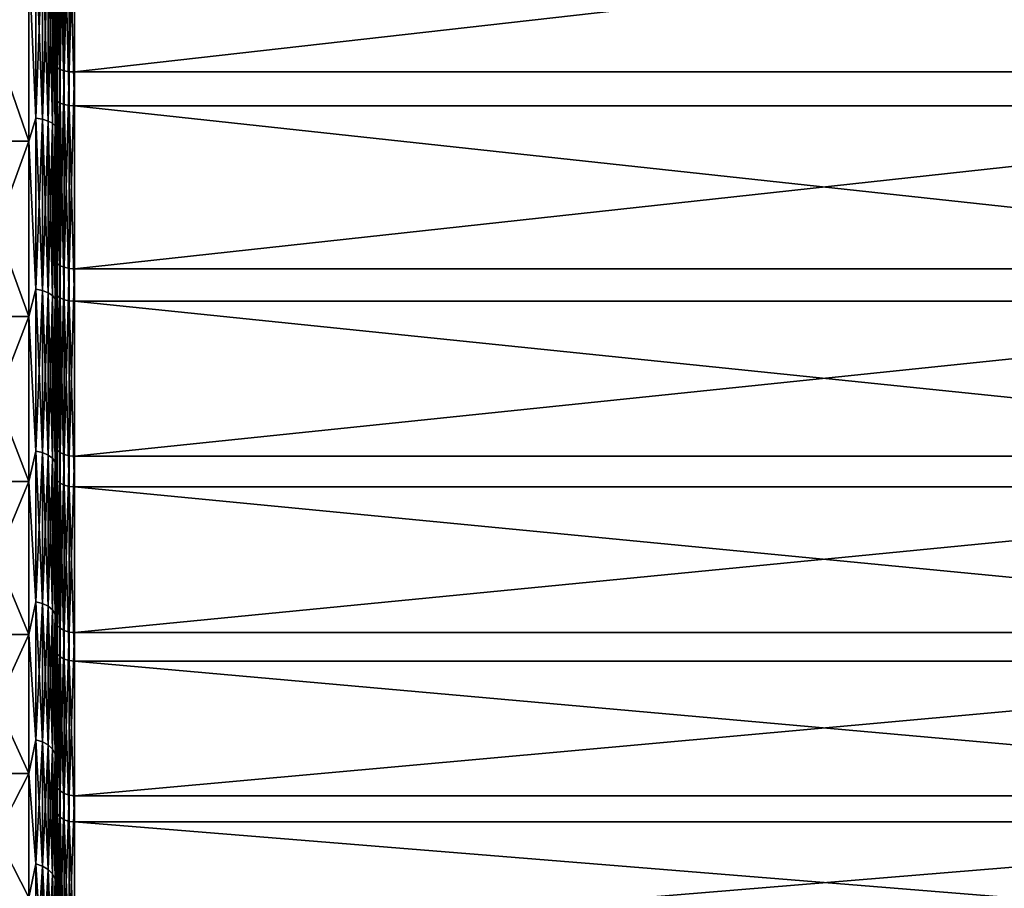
# Model space of a CAD drawing. Header units: metres. Extents: x -150 to 310, y -128 to 84.
# Tile 272 of 465: x 128 to 139, y -17 to -7. Entities that reach past the tile are written whole.
import ezdxf

# ---------------------------------------------------------------- set-up
doc = ezdxf.new("R2010")
doc.units = ezdxf.units.M
doc.layers.add('solid_26009703_SW0001_01', color=7, linetype='CONTINUOUS')

msp = doc.modelspace()

# ---------------------------------------------------------------- linework, layer by layer
at = {"layer": 'solid_26009703_SW0001_01'}
for points in [[(128.5, 6.808691, -21.535395), (128.5, -6.807541, -21.535759), (128.5, -8.970024, -20.727938)], [(128.5, 0, -21), (128.5, 6.808691, -21.535395), (128.5, -8.970024, -20.727938)], [(128.5, -2.200532, -20.884037), (128.5, 0, -21), (128.5, -8.970024, -20.727938)], [(128.5, 0, 21), (128.5, -8.482928, 20.932512), (128.5, -6.320311, 21.683674)], [(128.5, -2.200536, 20.884037), (128.5, -8.482928, 20.932512), (128.5, 0, 21)], [(128.5, -4.361036, -20.542023), (128.5, -2.200532, -20.884037), (128.5, -8.970024, -20.727938)], [(128.5, -2.200536, 20.884037), (128.5, -4.361043, 20.542021), (128.5, -8.482928, 20.932512)], [(128.5, -4.361036, -20.542023), (128.5, -8.970024, -20.727938), (128.5, -11.032384, -19.708172)], [(128.5, -6.488087, -19.972139), (128.5, -4.361036, -20.542023), (128.5, -11.032384, -19.708172)], [(128.5, -4.361043, 20.542021), (128.5, -6.488093, 19.972137), (128.5, -8.482928, 20.932512)], [(128.504959, -7.593969, 21.507626), (128.504959, -5.366802, 22.168531), (128.5, -6.320311, 21.683674)], [(128.516876, -5.380834, 22.22649), (128.504959, -5.366802, 22.168531), (128.504959, -7.593969, 21.507626)], [(128.516876, -5.380834, 22.22649), (128.504959, -7.593969, 21.507626), (128.516876, -7.613824, 21.563858)], [(128.516876, -5.380834, 22.22649), (128.516876, -7.613824, 21.563858), (128.546204, -5.393385, 22.278339)], [(128.516876, -7.613824, 21.563858), (128.546204, -7.631585, 21.614161), (128.546204, -5.393385, 22.278339)], [(128.546204, -5.393385, 22.278339), (128.546204, -7.631585, 21.614161), (128.59021, -5.403281, 22.319212)], [(128.546204, -7.631585, 21.614161), (128.59021, -7.645586, 21.653814), (128.59021, -5.403281, 22.319212)], [(128.59021, -5.403281, 22.319212), (128.59021, -7.645586, 21.653814), (128.644836, -5.409602, 22.345324)], [(128.59021, -7.645586, 21.653814), (128.644836, -7.654531, 21.679148), (128.644836, -5.409602, 22.345324)], [(128.644836, -5.409602, 22.345324), (128.644836, -7.654531, 21.679148), (128.704758, -5.411765, 22.354258)], [(128.644836, -7.654531, 21.679148), (128.704758, -7.657591, 21.687815), (128.704758, -5.411765, 22.354258)], [(128.704758, -7.657591, 21.687815), (148.557724, -5.411765, 22.354258), (128.704758, -5.411765, 22.354258)], [(128.704758, -7.657591, 21.687815), (148.557724, -7.657591, 21.687815), (148.557724, -5.411765, 22.354258)], [(128.504959, -5.747773, -22.072821), (128.504959, -7.963228, -21.373659), (128.5, -6.807541, -21.535759)], [(128.516876, -7.984048, -21.429541), (128.504959, -7.963228, -21.373659), (128.504959, -5.747773, -22.072821)], [(128.516876, -7.984048, -21.429541), (128.504959, -5.747773, -22.072821), (128.516876, -5.7628, -22.130531)], [(128.516876, -5.7628, -22.130531), (128.546204, -5.776243, -22.182156), (128.546204, -8.002672, -21.47953)], [(128.516876, -7.984048, -21.429541), (128.516876, -5.7628, -22.130531), (128.546204, -8.002672, -21.47953)], [(128.546204, -5.776243, -22.182156), (128.59021, -5.78684, -22.222853), (128.59021, -8.017355, -21.518938)], [(128.546204, -8.002672, -21.47953), (128.546204, -5.776243, -22.182156), (128.59021, -8.017355, -21.518938)], [(128.59021, -5.78684, -22.222853), (128.644836, -5.793611, -22.248852), (128.644836, -8.026734, -21.544113)], [(128.59021, -8.017355, -21.518938), (128.59021, -5.78684, -22.222853), (128.644836, -8.026734, -21.544113)], [(128.644836, -5.793611, -22.248852), (128.704758, -5.795927, -22.257746), (128.704758, -8.029943, -21.552727)], [(128.644836, -8.026734, -21.544113), (128.644836, -5.793611, -22.248852), (128.704758, -8.029943, -21.552727)], [(128.704758, -5.795927, -22.257746), (148.557724, -5.795927, -22.257746), (148.557724, -8.029943, -21.552727)], [(128.704758, -8.029943, -21.552727), (128.704758, -5.795927, -22.257746), (148.557724, -8.029943, -21.552727)], [(128.199997, -6.396635, 19.686876), (128.277344, -8.167166, 19.031746), (128.277344, -6.199852, 19.760359)], [(128.199997, -6.396635, -19.686876), (128.277344, -6.199852, -19.760359), (128.277344, -8.167166, -19.031746)], [(128.349792, -6.208814, 19.788919), (128.277344, -6.199852, 19.760359), (128.277344, -8.167166, 19.031746)], [(128.349792, -8.17897, -19.059254), (128.277344, -8.167166, -19.031746), (128.277344, -6.199852, -19.760359)], [(128.349792, -6.208814, -19.788919), (128.349792, -8.17897, -19.059254), (128.277344, -6.199852, -19.760359)], [(128.349792, -8.17897, 19.059254), (128.349792, -6.208814, 19.788919), (128.277344, -8.167166, 19.031746)], [(128.412018, -6.223088, 19.834415), (128.349792, -6.208814, 19.788919), (128.349792, -8.17897, 19.059254)], [(128.412018, -8.197774, -19.103071), (128.349792, -8.17897, -19.059254), (128.349792, -6.208814, -19.788919)], [(128.412018, -6.223088, -19.834415), (128.412018, -8.197774, -19.103071), (128.349792, -6.208814, -19.788919)], [(128.412018, -8.197774, 19.103071), (128.412018, -6.223088, 19.834415), (128.349792, -8.17897, 19.059254)], [(128.459763, -6.241701, 19.893738), (128.412018, -6.223088, 19.834415), (128.412018, -8.197774, 19.103071)], [(128.459763, -8.222293, -19.160208), (128.412018, -8.197774, -19.103071), (128.412018, -6.223088, -19.834415)], [(128.459763, -6.241701, -19.893738), (128.459763, -8.222293, -19.160208), (128.412018, -6.223088, -19.834415)], [(128.459763, -8.222293, 19.160208), (128.459763, -6.241701, 19.893738), (128.412018, -8.197774, 19.103071)], [(128.489777, -6.263381, 19.962839), (128.459763, -6.241701, 19.893738), (128.459763, -8.222293, 19.160208)], [(128.489777, -8.250853, -19.226761), (128.459763, -8.222293, -19.160208), (128.459763, -6.241701, -19.893738)], [(128.489777, -6.263381, -19.962839), (128.489777, -8.250853, -19.226761), (128.459763, -6.241701, -19.893738)], [(128.489777, -8.250853, 19.226761), (128.489777, -6.263381, 19.962839), (128.459763, -8.222293, 19.160208)], [(128.489777, -6.263381, -19.962839), (128.5, -6.488087, -19.972139), (128.489777, -8.250853, -19.226761)], [(128.489777, -8.250853, 19.226761), (128.5, -6.488093, 19.972137), (128.489777, -6.263381, 19.962839)], [(128.504959, -7.593969, 21.507626), (128.5, -6.320311, 21.683674), (128.5, -8.482928, 20.932512)], [(128.199997, -6.396635, 19.686876), (127.5, -6.396635, 19.686876), (127.5, -8.419433, 18.910398)], [(128.199997, -6.396635, 19.686876), (127.5, -8.419433, 18.910398), (128.199997, -8.419433, 18.910398)], [(128.199997, -8.419433, -18.910398), (127.5, -8.419433, -18.910398), (127.5, -6.396635, -19.686876)], [(128.199997, -8.419433, -18.910398), (127.5, -6.396635, -19.686876), (128.199997, -6.396635, -19.686876)], [(128.199997, -6.396635, 19.686876), (128.199997, -8.419433, 18.910398), (128.277344, -8.167166, 19.031746)], [(128.199997, -8.419433, -18.910398), (128.199997, -6.396635, -19.686876), (128.277344, -8.167166, -19.031746)], [(128.489777, -8.250853, -19.226761), (128.5, -6.488087, -19.972139), (128.5, -8.536983, -19.186068)], [(128.489777, -8.250853, 19.226761), (128.5, -8.53699, 19.186064), (128.5, -6.488093, 19.972137)], [(128.5, -8.536983, -19.186068), (128.5, -6.488087, -19.972139), (128.5, -11.032384, -19.708172)], [(128.5, -6.488093, 19.972137), (128.5, -10.574349, 19.956972), (128.5, -8.482928, 20.932512)], [(128.5, -6.488093, 19.972137), (128.5, -8.53699, 19.186064), (128.5, -10.574349, 19.956972)], [(128.504959, -7.963228, -21.373659), (128.5, -8.970024, -20.727938), (128.5, -6.807541, -21.535759)], [(128.504959, -9.742356, 20.623598), (128.504959, -7.593969, 21.507626), (128.5, -8.482928, 20.932512)], [(128.516876, -7.613824, 21.563858), (128.504959, -7.593969, 21.507626), (128.504959, -9.742356, 20.623598)], [(128.516876, -7.613824, 21.563858), (128.504959, -9.742356, 20.623598), (128.516876, -9.767828, 20.677519)], [(128.516876, -7.613824, 21.563858), (128.516876, -9.767828, 20.677519), (128.546204, -7.631585, 21.614161)], [(128.516876, -9.767828, 20.677519), (128.546204, -9.790613, 20.725754), (128.546204, -7.631585, 21.614161)], [(128.546204, -7.631585, 21.614161), (128.546204, -9.790613, 20.725754), (128.59021, -7.645586, 21.653814)], [(128.546204, -9.790613, 20.725754), (128.59021, -9.808576, 20.763779), (128.59021, -7.645586, 21.653814)], [(128.59021, -7.645586, 21.653814), (128.59021, -9.808576, 20.763779), (128.644836, -7.654531, 21.679148)], [(128.59021, -9.808576, 20.763779), (128.644836, -9.820051, 20.788071), (128.644836, -7.654531, 21.679148)], [(128.644836, -7.654531, 21.679148), (128.644836, -9.820051, 20.788071), (128.704758, -7.657591, 21.687815)], [(128.644836, -9.820051, 20.788071), (128.704758, -9.823977, 20.796381), (128.704758, -7.657591, 21.687815)], [(128.704758, -9.823977, 20.796381), (148.557724, -9.823977, 20.796381), (148.557724, -7.657591, 21.687815)], [(128.704758, -7.657591, 21.687815), (128.704758, -9.823977, 20.796381), (148.557724, -7.657591, 21.687815)], [(128.504959, -7.963228, -21.373659), (128.504959, -10.096072, -20.452766), (128.5, -8.970024, -20.727938)], [(128.516876, -10.122469, -20.506241), (128.504959, -10.096072, -20.452766), (128.504959, -7.963228, -21.373659)], [(128.516876, -10.122469, -20.506241), (128.504959, -7.963228, -21.373659), (128.516876, -7.984048, -21.429541)], [(128.516876, -7.984048, -21.429541), (128.546204, -8.002672, -21.47953), (128.546204, -10.146082, -20.554075)], [(128.516876, -10.122469, -20.506241), (128.516876, -7.984048, -21.429541), (128.546204, -10.146082, -20.554075)], [(128.546204, -8.002672, -21.47953), (128.59021, -8.017355, -21.518938), (128.59021, -10.164697, -20.591785)], [(128.546204, -10.146082, -20.554075), (128.546204, -8.002672, -21.47953), (128.59021, -10.164697, -20.591785)], [(128.59021, -8.017355, -21.518938), (128.644836, -8.026734, -21.544113), (128.644836, -10.176589, -20.615877)], [(128.59021, -10.164697, -20.591785), (128.59021, -8.017355, -21.518938), (128.644836, -10.176589, -20.615877)], [(128.644836, -8.026734, -21.544113), (128.704758, -8.029943, -21.552727), (128.704758, -10.180656, -20.624117)], [(128.644836, -10.176589, -20.615877), (128.644836, -8.026734, -21.544113), (128.704758, -10.180656, -20.624117)], [(128.704758, -8.029943, -21.552727), (148.557724, -8.029943, -21.552727), (148.557724, -10.180656, -20.624117)], [(128.704758, -10.180656, -20.624117), (128.704758, -8.029943, -21.552727), (148.557724, -10.180656, -20.624117)], [(128.199997, -8.419433, 18.910398), (128.277344, -10.050673, 18.107841), (128.277344, -8.167166, 19.031746)], [(128.199997, -8.419433, -18.910398), (128.277344, -8.167166, -19.031746), (128.277344, -10.050673, -18.107841)], [(128.349792, -8.17897, 19.059254), (128.277344, -8.167166, 19.031746), (128.277344, -10.050673, 18.107841)], [(128.349792, -10.065199, -18.134014), (128.277344, -10.050673, -18.107841), (128.277344, -8.167166, -19.031746)], [(128.349792, -8.17897, -19.059254), (128.349792, -10.065199, -18.134014), (128.277344, -8.167166, -19.031746)], [(128.349792, -10.065199, 18.134014), (128.349792, -8.17897, 19.059254), (128.277344, -10.050673, 18.107841)], [(128.412018, -8.197774, 19.103071), (128.349792, -8.17897, 19.059254), (128.349792, -10.065199, 18.134014)], [(128.412018, -10.088339, -18.175705), (128.349792, -10.065199, -18.134014), (128.349792, -8.17897, -19.059254)], [(128.412018, -8.197774, -19.103071), (128.412018, -10.088339, -18.175705), (128.349792, -8.17897, -19.059254)], [(128.412018, -10.088339, 18.175705), (128.412018, -8.197774, 19.103071), (128.349792, -10.065199, 18.134014)], [(128.459763, -8.222293, 19.160208), (128.412018, -8.197774, 19.103071), (128.412018, -10.088339, 18.175705)], [(128.459763, -10.118513, -18.230068), (128.412018, -10.088339, -18.175705), (128.412018, -8.197774, -19.103071)], [(128.459763, -8.222293, -19.160208), (128.459763, -10.118513, -18.230068), (128.412018, -8.197774, -19.103071)], [(128.459763, -10.118513, 18.230068), (128.459763, -8.222293, 19.160208), (128.412018, -10.088339, 18.175705)], [(128.489777, -8.250853, 19.226761), (128.459763, -8.222293, 19.160208), (128.459763, -10.118513, 18.230068)], [(128.489777, -10.15366, -18.29339), (128.459763, -10.118513, -18.230068), (128.459763, -8.222293, -19.160208)], [(128.489777, -8.250853, -19.226761), (128.489777, -10.15366, -18.29339), (128.459763, -8.222293, -19.160208)], [(128.489777, -10.15366, 18.29339), (128.489777, -8.250853, 19.226761), (128.459763, -10.118513, 18.230068)], [(128.489777, -8.250853, -19.226761), (128.5, -8.536983, -19.186068), (128.489777, -10.15366, -18.29339)], [(128.489777, -10.15366, 18.29339), (128.5, -8.53699, 19.186064), (128.489777, -8.250853, 19.226761)], [(128.199997, -8.419433, 18.910398), (127.5, -8.419433, 18.910398), (127.5, -10.349986, 17.926733)], [(128.199997, -8.419433, 18.910398), (127.5, -10.349986, 17.926733), (128.199997, -10.349986, 17.926733)], [(128.199997, -10.349986, -17.926733), (127.5, -10.349986, -17.926733), (127.5, -8.419433, -18.910398)], [(128.199997, -10.349986, -17.926733), (127.5, -8.419433, -18.910398), (128.199997, -8.419433, -18.910398)], [(128.199997, -8.419433, 18.910398), (128.199997, -10.349986, 17.926733), (128.277344, -10.050673, 18.107841)], [(128.199997, -10.349986, -17.926733), (128.199997, -8.419433, -18.910398), (128.277344, -10.050673, -18.107841)], [(128.489777, -10.15366, -18.29339), (128.5, -8.536983, -19.186068), (128.5, -10.499525, -18.186604)], [(128.489777, -10.15366, 18.29339), (128.5, -10.499531, 18.1866), (128.5, -8.53699, 19.186064)], [(128.504959, -9.742356, 20.623598), (128.5, -8.482928, 20.932512), (128.5, -10.574349, 19.956972)], [(128.5, -8.536983, -19.186068), (128.5, -11.032384, -19.708172), (128.5, -12.987208, -18.47827)], [(128.5, -10.499525, -18.186604), (128.5, -8.536983, -19.186068), (128.5, -12.987208, -18.47827)], [(128.5, -8.53699, 19.186064), (128.5, -12.551314, 18.777475), (128.5, -10.574349, 19.956972)], [(128.5, -8.53699, 19.186064), (128.5, -10.499531, 18.1866), (128.5, -12.551314, 18.777475)], [(128.504959, -10.096072, -20.452766), (128.5, -11.032384, -19.708172), (128.5, -8.970024, -20.727938)], [(128.504959, -11.789676, 19.525621), (128.504959, -9.742356, 20.623598), (128.5, -10.574349, 19.956972)], [(128.516876, -9.767828, 20.677519), (128.504959, -9.742356, 20.623598), (128.504959, -11.789676, 19.525621)], [(128.516876, -9.767828, 20.677519), (128.504959, -11.789676, 19.525621), (128.516876, -11.8205, 19.576672)], [(128.516876, -9.767828, 20.677519), (128.516876, -11.8205, 19.576672), (128.546204, -9.790613, 20.725754)], [(128.516876, -11.8205, 19.576672), (128.546204, -11.848074, 19.622337), (128.546204, -9.790613, 20.725754)], [(128.546204, -9.790613, 20.725754), (128.546204, -11.848074, 19.622337), (128.59021, -9.808576, 20.763779)], [(128.546204, -11.848074, 19.622337), (128.59021, -11.869811, 19.658339), (128.59021, -9.808576, 20.763779)], [(128.59021, -9.808576, 20.763779), (128.59021, -11.869811, 19.658339), (128.644836, -9.820051, 20.788071)], [(128.59021, -11.869811, 19.658339), (128.644836, -11.883698, 19.681337), (128.644836, -9.820051, 20.788071)], [(128.644836, -9.820051, 20.788071), (128.644836, -11.883698, 19.681337), (128.704758, -9.823977, 20.796381)], [(128.644836, -11.883698, 19.681337), (128.704758, -11.888449, 19.689205), (128.704758, -9.823977, 20.796381)], [(128.704758, -11.888449, 19.689205), (148.557724, -11.888449, 19.689205), (148.557724, -9.823977, 20.796381)], [(128.704758, -9.823977, 20.796381), (128.704758, -11.888449, 19.689205), (148.557724, -9.823977, 20.796381)], [(128.199997, -10.349986, 17.926733), (128.277344, -11.831045, 16.998127), (128.277344, -10.050673, 18.107841)], [(128.199997, -10.349986, -17.926733), (128.277344, -10.050673, -18.107841), (128.277344, -11.831045, -16.998127)], [(128.349792, -10.065199, 18.134014), (128.277344, -10.050673, 18.107841), (128.277344, -11.831045, 16.998127)], [(128.349792, -11.848145, -17.022696), (128.277344, -11.831045, -16.998127), (128.277344, -10.050673, -18.107841)], [(128.349792, -10.065199, -18.134014), (128.349792, -11.848145, -17.022696), (128.277344, -10.050673, -18.107841)], [(128.349792, -11.848145, 17.022696), (128.349792, -10.065199, 18.134014), (128.277344, -11.831045, 16.998127)], [(128.412018, -10.088339, 18.175705), (128.349792, -10.065199, 18.134014), (128.349792, -11.848145, 17.022696)], [(128.412018, -11.875384, -17.061831), (128.349792, -11.848145, -17.022696), (128.349792, -10.065199, -18.134014)], [(128.412018, -10.088339, -18.175705), (128.412018, -11.875384, -17.061831), (128.349792, -10.065199, -18.134014)], [(128.412018, -11.875384, 17.061831), (128.412018, -10.088339, 18.175705), (128.349792, -11.848145, 17.022696)], [(128.459763, -10.118513, 18.230068), (128.412018, -10.088339, 18.175705), (128.412018, -11.875384, 17.061831)], [(128.459763, -11.910903, -17.112862), (128.412018, -11.875384, -17.061831), (128.412018, -10.088339, -18.175705)], [(128.459763, -10.118513, -18.230068), (128.459763, -11.910903, -17.112862), (128.412018, -10.088339, -18.175705)], [(128.459763, -11.910903, 17.112862), (128.459763, -10.118513, 18.230068), (128.412018, -11.875384, 17.061831)], [(128.489777, -10.15366, 18.29339), (128.459763, -10.118513, 18.230068), (128.459763, -11.910903, 17.112862)], [(128.489777, -11.952276, -17.172304), (128.459763, -11.910903, -17.112862), (128.459763, -10.118513, -18.230068)], [(128.489777, -10.15366, -18.29339), (128.489777, -11.952276, -17.172304), (128.459763, -10.118513, -18.230068)], [(128.489777, -11.952276, 17.172304), (128.489777, -10.15366, 18.29339), (128.459763, -11.910903, 17.112862)], [(128.489777, -10.15366, -18.29339), (128.5, -10.499525, -18.186604), (128.489777, -11.952276, -17.172304)], [(128.489777, -11.952276, 17.172304), (128.5, -10.499531, 18.1866), (128.489777, -10.15366, 18.29339)], [(128.504959, -10.096072, -20.452766), (128.504959, -12.12418, -19.319695), (128.5, -11.032384, -19.708172)], [(128.516876, -12.155879, -19.370207), (128.504959, -12.12418, -19.319695), (128.504959, -10.096072, -20.452766)], [(128.516876, -12.155879, -19.370207), (128.504959, -10.096072, -20.452766), (128.516876, -10.122469, -20.506241)], [(128.516876, -10.122469, -20.506241), (128.546204, -10.146082, -20.554075), (128.546204, -12.184235, -19.415392)], [(128.516876, -12.155879, -19.370207), (128.516876, -10.122469, -20.506241), (128.546204, -12.184235, -19.415392)], [(128.546204, -10.146082, -20.554075), (128.59021, -10.164697, -20.591785), (128.59021, -12.206589, -19.451012)], [(128.546204, -12.184235, -19.415392), (128.546204, -10.146082, -20.554075), (128.59021, -12.206589, -19.451012)], [(128.59021, -10.164697, -20.591785), (128.644836, -10.176589, -20.615877), (128.644836, -12.22087, -19.473768)], [(128.59021, -12.206589, -19.451012), (128.59021, -10.164697, -20.591785), (128.644836, -12.22087, -19.473768)], [(128.644836, -10.176589, -20.615877), (128.704758, -10.180656, -20.624117), (128.704758, -12.225755, -19.481552)], [(128.644836, -12.22087, -19.473768), (128.644836, -10.176589, -20.615877), (128.704758, -12.225755, -19.481552)], [(128.704758, -10.180656, -20.624117), (148.557724, -10.180656, -20.624117), (148.557724, -12.225755, -19.481552)], [(128.704758, -12.225755, -19.481552), (128.704758, -10.180656, -20.624117), (148.557724, -12.225755, -19.481552)], [(128.199997, -10.349986, 17.926733), (127.5, -10.349986, 17.926733), (127.5, -12.167143, 16.74666)], [(128.199997, -10.349986, 17.926733), (127.5, -12.167143, 16.74666), (128.199997, -12.167143, 16.74666)], [(128.199997, -12.167143, -16.74666), (127.5, -12.167143, -16.74666), (127.5, -10.349986, -17.926733)], [(128.199997, -12.167143, -16.74666), (127.5, -10.349986, -17.926733), (128.199997, -10.349986, -17.926733)], [(128.199997, -10.349986, 17.926733), (128.199997, -12.167143, 16.74666), (128.277344, -11.831045, 16.998127)], [(128.199997, -12.167143, -16.74666), (128.199997, -10.349986, -17.926733), (128.277344, -11.831045, -16.998127)], [(128.489777, -11.952276, -17.172304), (128.5, -10.499525, -18.186604), (128.5, -12.340499, -16.990877)], [(128.489777, -11.952276, 17.172304), (128.5, -12.340505, 16.990873), (128.5, -10.499531, 18.1866)], [(128.5, -10.499525, -18.186604), (128.5, -12.987208, -18.47827), (128.5, -14.799285, -17.061653)], [(128.5, -12.340499, -16.990877), (128.5, -10.499525, -18.186604), (128.5, -14.799285, -17.061653)], [(128.5, -10.499531, 18.1866), (128.5, -14.402655, 17.397562), (128.5, -12.551314, 18.777475)], [(128.5, -10.499531, 18.1866), (128.5, -12.340505, 16.990873), (128.5, -14.402655, 17.397562)], [(128.504959, -11.789676, 19.525621), (128.5, -10.574349, 19.956972), (128.5, -12.551314, 18.777475)], [(128.504959, -12.12418, -19.319695), (128.5, -12.987208, -18.47827), (128.5, -11.032384, -19.708172)], [(128.504959, -13.714688, 18.225082), (128.504959, -11.789676, 19.525621), (128.5, -12.551314, 18.777475)], [(128.516876, -11.8205, 19.576672), (128.504959, -11.789676, 19.525621), (128.504959, -13.714688, 18.225082)], [(128.199997, -12.167143, 16.74666), (128.277344, -13.490016, 15.713987), (128.277344, -11.831045, 16.998127)], [(128.199997, -12.167143, -16.74666), (128.277344, -11.831045, -16.998127), (128.277344, -13.490016, -15.713987)], [(128.349792, -11.848145, 17.022696), (128.277344, -11.831045, 16.998127), (128.277344, -13.490016, 15.713987)], [(128.349792, -13.509514, -15.7367), (128.277344, -13.490016, -15.713987), (128.277344, -11.831045, -16.998127)], [(128.349792, -11.848145, -17.022696), (128.349792, -13.509514, -15.7367), (128.277344, -11.831045, -16.998127)], [(128.349792, -13.509514, 15.7367), (128.349792, -11.848145, 17.022696), (128.277344, -13.490016, 15.713987)], [(128.412018, -11.875384, 17.061831), (128.349792, -11.848145, 17.022696), (128.349792, -13.509514, 15.7367)], [(128.412018, -13.540573, -15.77288), (128.349792, -13.509514, -15.7367), (128.349792, -11.848145, -17.022696)], [(128.412018, -11.875384, -17.061831), (128.412018, -13.540573, -15.77288), (128.349792, -11.848145, -17.022696)], [(128.412018, -13.540573, 15.77288), (128.412018, -11.875384, 17.061831), (128.349792, -13.509514, 15.7367)], [(128.459763, -11.910903, 17.112862), (128.412018, -11.875384, 17.061831), (128.412018, -13.540573, 15.77288)], [(128.459763, -13.581072, -15.820055), (128.412018, -13.540573, -15.77288), (128.412018, -11.875384, -17.061831)], [(128.459763, -11.910903, -17.112862), (128.459763, -13.581072, -15.820055), (128.412018, -11.875384, -17.061831)], [(128.459763, -13.581072, 15.820055), (128.459763, -11.910903, 17.112862), (128.412018, -13.540573, 15.77288)], [(128.489777, -11.952276, 17.172304), (128.459763, -11.910903, 17.112862), (128.459763, -13.581072, 15.820055)], [(128.489777, -13.628246, -15.875007), (128.459763, -13.581072, -15.820055), (128.459763, -11.910903, -17.112862)], [(128.489777, -11.952276, -17.172304), (128.489777, -13.628246, -15.875007), (128.459763, -11.910903, -17.112862)], [(128.516876, -11.8205, 19.576672), (128.504959, -13.714688, 18.225082), (128.516876, -13.750546, 18.272734)], [(128.516876, -11.8205, 19.576672), (128.516876, -13.750546, 18.272734), (128.546204, -11.848074, 19.622337)], [(128.516876, -13.750546, 18.272734), (128.546204, -13.782621, 18.315357), (128.546204, -11.848074, 19.622337)], [(128.546204, -11.848074, 19.622337), (128.546204, -13.782621, 18.315357), (128.59021, -11.869811, 19.658339)], [(128.546204, -13.782621, 18.315357), (128.59021, -13.807908, 18.348961), (128.59021, -11.869811, 19.658339)], [(128.59021, -11.869811, 19.658339), (128.59021, -13.807908, 18.348961), (128.644836, -11.883698, 19.681337)], [(128.59021, -13.807908, 18.348961), (128.644836, -13.824062, 18.370428), (128.644836, -11.883698, 19.681337)], [(128.644836, -11.883698, 19.681337), (128.644836, -13.824062, 18.370428), (128.704758, -11.888449, 19.689205)], [(128.644836, -13.824062, 18.370428), (128.704758, -13.829589, 18.377771), (128.704758, -11.888449, 19.689205)], [(128.704758, -13.829589, 18.377771), (148.557724, -13.829589, 18.377771), (148.557724, -11.888449, 19.689205)], [(128.704758, -11.888449, 19.689205), (128.704758, -13.829589, 18.377771), (148.557724, -11.888449, 19.689205)], [(128.489777, -13.628246, 15.875007), (128.489777, -11.952276, 17.172304), (128.459763, -13.581072, 15.820055)], [(128.489777, -11.952276, -17.172304), (128.5, -12.340499, -16.990877), (128.489777, -13.628246, -15.875007)], [(128.489777, -13.628246, 15.875007), (128.5, -12.340505, 16.990873), (128.489777, -11.952276, 17.172304)], [(128.504959, -12.12418, -19.319695), (128.504959, -14.02651, -17.986198), (128.5, -12.987208, -18.47827)], [(128.516876, -14.063183, -18.033224), (128.504959, -14.02651, -17.986198), (128.504959, -12.12418, -19.319695)], [(128.516876, -14.063183, -18.033224), (128.504959, -12.12418, -19.319695), (128.516876, -12.155879, -19.370207)], [(128.199997, -12.167143, 16.74666), (127.5, -12.167143, 16.74666), (127.5, -13.850994, 15.383106)], [(128.199997, -12.167143, 16.74666), (127.5, -13.850994, 15.383106), (128.199997, -13.850994, 15.383106)], [(128.199997, -13.850994, -15.383106), (127.5, -13.850994, -15.383106), (127.5, -12.167143, -16.74666)], [(128.199997, -13.850994, -15.383106), (127.5, -12.167143, -16.74666), (128.199997, -12.167143, -16.74666)], [(128.199997, -12.167143, 16.74666), (128.199997, -13.850994, 15.383106), (128.277344, -13.490016, 15.713987)], [(128.199997, -13.850994, -15.383106), (128.199997, -12.167143, -16.74666), (128.277344, -13.490016, -15.713987)], [(128.516876, -12.155879, -19.370207), (128.546204, -12.184235, -19.415392), (128.546204, -14.095988, -18.075291)], [(128.516876, -14.063183, -18.033224), (128.516876, -12.155879, -19.370207), (128.546204, -14.095988, -18.075291)], [(128.546204, -12.184235, -19.415392), (128.59021, -12.206589, -19.451012), (128.59021, -14.121849, -18.108452)], [(128.546204, -14.095988, -18.075291), (128.546204, -12.184235, -19.415392), (128.59021, -14.121849, -18.108452)], [(128.59021, -12.206589, -19.451012), (128.644836, -12.22087, -19.473768), (128.644836, -14.138371, -18.129639)], [(128.59021, -14.121849, -18.108452), (128.59021, -12.206589, -19.451012), (128.644836, -14.138371, -18.129639)], [(128.644836, -12.22087, -19.473768), (128.704758, -12.225755, -19.481552), (128.704758, -14.144023, -18.136885)], [(128.644836, -14.138371, -18.129639), (128.644836, -12.22087, -19.473768), (128.704758, -14.144023, -18.136885)], [(128.704758, -12.225755, -19.481552), (148.557724, -12.225755, -19.481552), (148.557724, -14.144023, -18.136885)], [(128.704758, -14.144023, -18.136885), (128.704758, -12.225755, -19.481552), (148.557724, -14.144023, -18.136885)], [(128.489777, -13.628246, -15.875007), (128.5, -12.340499, -16.990877), (128.5, -14.050744, -15.606928)], [(128.489777, -13.628246, 15.875007), (128.5, -14.050749, 15.606923), (128.5, -12.340505, 16.990873)], [(128.5, -12.340499, -16.990877), (128.5, -14.799285, -17.061653), (128.5, -16.464525, -15.460917)], [(128.5, -14.050744, -15.606928), (128.5, -12.340499, -16.990877), (128.5, -16.464525, -15.460917)], [(128.5, -12.340505, 16.990873), (128.5, -16.097675, 15.842571), (128.5, -14.402655, 17.397562)], [(128.5, -12.340505, 16.990873), (128.5, -14.050749, 15.606923), (128.5, -16.097675, 15.842571)], [(128.504959, -13.714688, 18.225082), (128.5, -12.551314, 18.777475), (128.5, -14.402655, 17.397562)], [(128.504959, -14.02651, -17.986198), (128.5, -14.799285, -17.061653), (128.5, -12.987208, -18.47827)], [(128.199997, -13.850994, 15.383106), (128.277344, -15.010561, 14.268602), (128.277344, -13.490016, 15.713987)], [(128.199997, -13.850994, -15.383106), (128.277344, -13.490016, -15.713987), (128.277344, -15.010561, -14.268602)], [(128.349792, -13.509514, 15.7367), (128.277344, -13.490016, 15.713987), (128.277344, -15.010561, 14.268602)], [(128.349792, -15.032256, -14.289226), (128.277344, -15.010561, -14.268602), (128.277344, -13.490016, -15.713987)], [(128.349792, -13.509514, -15.7367), (128.349792, -15.032256, -14.289226), (128.277344, -13.490016, -15.713987)], [(128.349792, -15.032256, 14.289226), (128.349792, -13.509514, 15.7367), (128.277344, -15.010561, 14.268602)], [(128.412018, -13.540573, 15.77288), (128.349792, -13.509514, 15.7367), (128.349792, -15.032256, 14.289226)], [(128.412018, -15.066816, -14.322077), (128.349792, -15.032256, -14.289226), (128.349792, -13.509514, -15.7367)], [(128.412018, -13.540573, -15.77288), (128.412018, -15.066816, -14.322077), (128.349792, -13.509514, -15.7367)], [(128.412018, -15.066816, 14.322077), (128.412018, -13.540573, 15.77288), (128.349792, -15.032256, 14.289226)], [(128.459763, -13.581072, 15.820055), (128.412018, -13.540573, 15.77288), (128.412018, -15.066816, 14.322077)], [(128.459763, -15.11188, -14.364913), (128.412018, -15.066816, -14.322077), (128.412018, -13.540573, -15.77288)], [(128.459763, -13.581072, -15.820055), (128.459763, -15.11188, -14.364913), (128.412018, -13.540573, -15.77288)], [(128.459763, -15.11188, 14.364913), (128.459763, -13.581072, 15.820055), (128.412018, -15.066816, 14.322077)], [(128.489777, -13.628246, 15.875007), (128.459763, -13.581072, 15.820055), (128.459763, -15.11188, 14.364913)], [(128.489777, -15.164371, -14.41481), (128.459763, -15.11188, -14.364913), (128.459763, -13.581072, -15.820055)], [(128.489777, -13.628246, -15.875007), (128.489777, -15.164371, -14.41481), (128.459763, -13.581072, -15.820055)], [(128.489777, -15.164371, 14.41481), (128.489777, -13.628246, 15.875007), (128.459763, -15.11188, 14.364913)], [(128.489777, -13.628246, -15.875007), (128.5, -14.050744, -15.606928), (128.489777, -15.164371, -14.41481)], [(128.489777, -15.164371, 14.41481), (128.5, -14.050749, 15.606923), (128.489777, -13.628246, 15.875007)], [(128.504959, -15.497423, 16.735477), (128.504959, -13.714688, 18.225082), (128.5, -14.402655, 17.397562)], [(128.516876, -13.750546, 18.272734), (128.504959, -13.714688, 18.225082), (128.504959, -15.497423, 16.735477)], [(128.516876, -13.750546, 18.272734), (128.504959, -15.497423, 16.735477), (128.516876, -15.537942, 16.779232)], [(128.516876, -13.750546, 18.272734), (128.516876, -15.537942, 16.779232), (128.546204, -13.782621, 18.315357)], [(128.199997, -13.850994, 15.383106), (127.5, -13.850994, 15.383106), (127.5, -15.383091, 13.851011)], [(128.199997, -13.850994, 15.383106), (127.5, -15.383091, 13.851011), (128.199997, -15.383091, 13.851011)], [(128.199997, -15.383091, -13.851011), (127.5, -15.383091, -13.851011), (127.5, -13.850994, -15.383106)], [(128.199997, -15.383091, -13.851011), (127.5, -13.850994, -15.383106), (128.199997, -13.850994, -15.383106)], [(128.199997, -13.850994, 15.383106), (128.199997, -15.383091, 13.851011), (128.277344, -15.010561, 14.268602)], [(128.199997, -15.383091, -13.851011), (128.199997, -13.850994, -15.383106), (128.277344, -15.010561, -14.268602)], [(128.516876, -15.537942, 16.779232), (128.546204, -15.574187, 16.818373), (128.546204, -13.782621, 18.315357)], [(128.546204, -13.782621, 18.315357), (128.546204, -15.574187, 16.818373), (128.59021, -13.807908, 18.348961)], [(128.546204, -15.574187, 16.818373), (128.59021, -15.60276, 16.84923), (128.59021, -13.807908, 18.348961)], [(128.59021, -13.807908, 18.348961), (128.59021, -15.60276, 16.84923), (128.644836, -13.824062, 18.370428)], [(128.59021, -15.60276, 16.84923), (128.644836, -15.621015, 16.868942), (128.644836, -13.824062, 18.370428)], [(128.644836, -13.824062, 18.370428), (128.644836, -15.621015, 16.868942), (128.704758, -13.829589, 18.377771)], [(128.644836, -15.621015, 16.868942), (128.704758, -15.627259, 16.875685), (128.704758, -13.829589, 18.377771)], [(128.704758, -15.627259, 16.875685), (148.557724, -15.627259, 16.875685), (148.557724, -13.829589, 18.377771)], [(128.704758, -13.829589, 18.377771), (128.704758, -15.627259, 16.875685), (148.557724, -13.829589, 18.377771)], [(128.489777, -15.164371, -14.41481), (128.5, -14.050744, -15.606928), (128.5, -15.604694, -14.05239)], [(128.489777, -15.164371, 14.41481), (128.5, -15.604699, 14.052385), (128.5, -14.050749, 15.606923)], [(128.504959, -14.02651, -17.986198), (128.504959, -15.783328, -16.466112), (128.5, -14.799285, -17.061653)], [(128.5, -15.604694, -14.05239), (128.5, -14.050744, -15.606928), (128.5, -16.464525, -15.460917)], [(128.5, -14.050749, 15.606923), (128.5, -17.631437, 14.115584), (128.5, -16.097675, 15.842571)], [(128.5, -14.050749, 15.606923), (128.5, -15.604699, 14.052385), (128.5, -17.631437, 14.115584)], [(128.516876, -15.824594, -16.509165), (128.504959, -15.783328, -16.466112), (128.504959, -14.02651, -17.986198)], [(128.516876, -15.824594, -16.509165), (128.504959, -14.02651, -17.986198), (128.516876, -14.063183, -18.033224)], [(128.516876, -14.063183, -18.033224), (128.546204, -14.095988, -18.075291), (128.546204, -15.861508, -16.547674)], [(128.516876, -15.824594, -16.509165), (128.516876, -14.063183, -18.033224), (128.546204, -15.861508, -16.547674)], [(128.546204, -14.095988, -18.075291), (128.59021, -14.121849, -18.108452), (128.59021, -15.890609, -16.578035)], [(128.546204, -15.861508, -16.547674), (128.546204, -14.095988, -18.075291), (128.59021, -15.890609, -16.578035)], [(128.59021, -14.121849, -18.108452), (128.644836, -14.138371, -18.129639), (128.644836, -15.9092, -16.597429)], [(128.59021, -15.890609, -16.578035), (128.59021, -14.121849, -18.108452), (128.644836, -15.9092, -16.597429)], [(128.644836, -14.138371, -18.129639), (128.704758, -14.144023, -18.136885), (128.704758, -15.91556, -16.604065)], [(128.644836, -15.9092, -16.597429), (128.644836, -14.138371, -18.129639), (128.704758, -15.91556, -16.604065)], [(128.704758, -14.144023, -18.136885), (148.557724, -14.144023, -18.136885), (148.557724, -15.91556, -16.604065)], [(128.704758, -15.91556, -16.604065), (128.704758, -14.144023, -18.136885), (148.557724, -15.91556, -16.604065)], [(128.504959, -15.497423, 16.735477), (128.5, -14.402655, 17.397562), (128.5, -16.097675, 15.842571)], [(128.504959, -15.783328, -16.466112), (128.5, -16.464525, -15.460917), (128.5, -14.799285, -17.061653)], [(128.199997, -15.383091, 13.851011), (128.277344, -16.377077, 12.676802), (128.277344, -15.010561, 14.268602)], [(128.199997, -15.383091, -13.851011), (128.277344, -15.010561, -14.268602), (128.277344, -16.377077, -12.676802)], [(128.349792, -15.032256, 14.289226), (128.277344, -15.010561, 14.268602), (128.277344, -16.377077, 12.676802)], [(128.349792, -16.400747, -12.695124), (128.277344, -16.377077, -12.676802), (128.277344, -15.010561, -14.268602)], [(128.349792, -15.032256, -14.289226), (128.349792, -16.400747, -12.695124), (128.277344, -15.010561, -14.268602)], [(128.349792, -16.400747, 12.695124), (128.349792, -15.032256, 14.289226), (128.277344, -16.377077, 12.676802)], [(128.412018, -15.066816, 14.322077), (128.349792, -15.032256, 14.289226), (128.349792, -16.400747, 12.695124)], [(128.412018, -16.438454, -12.72431), (128.349792, -16.400747, -12.695124), (128.349792, -15.032256, -14.289226)], [(128.412018, -15.066816, -14.322077), (128.412018, -16.438454, -12.72431), (128.349792, -15.032256, -14.289226)], [(128.412018, -16.438454, 12.72431), (128.412018, -15.066816, 14.322077), (128.349792, -16.400747, 12.695124)], [(128.459763, -15.11188, 14.364913), (128.412018, -15.066816, 14.322077), (128.412018, -16.438454, 12.72431)], [(128.459763, -16.487619, -12.762368), (128.412018, -16.438454, -12.72431), (128.412018, -15.066816, -14.322077)], [(128.459763, -15.11188, -14.364913), (128.459763, -16.487619, -12.762368), (128.412018, -15.066816, -14.322077)], [(128.459763, -16.487619, 12.762368), (128.459763, -15.11188, 14.364913), (128.412018, -16.438454, 12.72431)], [(128.489777, -15.164371, 14.41481), (128.459763, -15.11188, 14.364913), (128.459763, -16.487619, 12.762368)], [(128.489777, -16.544889, -12.806698), (128.459763, -16.487619, -12.762368), (128.459763, -15.11188, -14.364913)], [(128.489777, -15.164371, -14.41481), (128.489777, -16.544889, -12.806698), (128.459763, -15.11188, -14.364913)], [(128.489777, -16.544889, 12.806698), (128.489777, -15.164371, 14.41481), (128.459763, -16.487619, 12.762368)], [(128.489777, -15.164371, -14.41481), (128.5, -15.604694, -14.05239), (128.489777, -16.544889, -12.806698)], [(128.489777, -16.544889, 12.806698), (128.5, -15.604699, 14.052385), (128.489777, -15.164371, 14.41481)], [(128.199997, -15.383091, 13.851011), (127.5, -15.383091, 13.851011), (127.5, -16.746647, 12.167162)], [(128.199997, -15.383091, 13.851011), (127.5, -16.746647, 12.167162), (128.199997, -16.746647, 12.167162)], [(128.199997, -16.746647, -12.167162), (127.5, -16.746647, -12.167162), (127.5, -15.383091, -13.851011)], [(128.199997, -16.746647, -12.167162), (127.5, -15.383091, -13.851011), (128.199997, -15.383091, -13.851011)], [(128.199997, -15.383091, 13.851011), (128.199997, -16.746647, 12.167162), (128.277344, -16.377077, 12.676802)], [(128.199997, -16.746647, -12.167162), (128.199997, -15.383091, -13.851011), (128.277344, -16.377077, -12.676802)], [(128.504959, -17.119387, 15.072256), (128.504959, -15.497423, 16.735477), (128.5, -16.097675, 15.842571)], [(128.516876, -15.537942, 16.779232), (128.504959, -15.497423, 16.735477), (128.504959, -17.119387, 15.072256)], [(128.516876, -15.537942, 16.779232), (128.504959, -17.119387, 15.072256), (128.516876, -17.164146, 15.111663)], [(128.516876, -15.537942, 16.779232), (128.516876, -17.164146, 15.111663), (128.546204, -15.574187, 16.818373)], [(128.516876, -17.164146, 15.111663), (128.546204, -17.204185, 15.146914), (128.546204, -15.574187, 16.818373)], [(128.546204, -15.574187, 16.818373), (128.546204, -17.204185, 15.146914), (128.59021, -15.60276, 16.84923)], [(128.546204, -17.204185, 15.146914), (128.59021, -17.235748, 15.174704), (128.59021, -15.60276, 16.84923)], [(128.59021, -15.60276, 16.84923), (128.59021, -17.235748, 15.174704), (128.644836, -15.621015, 16.868942)], [(128.489777, -16.544889, -12.806698), (128.5, -15.604694, -14.05239), (128.5, -16.98748, -12.345948)], [(128.489777, -16.544889, 12.806698), (128.5, -16.987482, 12.345943), (128.5, -15.604699, 14.052385)], [(128.5, -15.604694, -14.05239), (128.5, -16.464525, -15.460917), (128.5, -17.95153, -13.706025)], [(128.5, -16.98748, -12.345948), (128.5, -15.604694, -14.05239), (128.5, -17.95153, -13.706025)], [(128.5, -15.604699, 14.052385), (128.5, -16.987482, 12.345943), (128.5, -17.631437, 14.115584)], [(128.59021, -17.235748, 15.174704), (128.644836, -17.255915, 15.192457), (128.644836, -15.621015, 16.868942)], [(128.644836, -15.621015, 16.868942), (128.644836, -17.255915, 15.192457), (128.704758, -15.627259, 16.875685)], [(128.644836, -17.255915, 15.192457), (128.704758, -17.262812, 15.19853), (128.704758, -15.627259, 16.875685)], [(128.704758, -17.262812, 15.19853), (148.557724, -17.262812, 15.19853), (148.557724, -15.627259, 16.875685)], [(128.704758, -15.627259, 16.875685), (128.704758, -17.262812, 15.19853), (148.557724, -15.627259, 16.875685)], [(128.504959, -15.783328, -16.466112), (128.504959, -17.37641, -14.775207), (128.5, -16.464525, -15.460917)], [(128.516876, -17.421841, -14.813837), (128.504959, -17.37641, -14.775207), (128.504959, -15.783328, -16.466112)], [(128.516876, -17.421841, -14.813837), (128.504959, -15.783328, -16.466112), (128.516876, -15.824594, -16.509165)], [(128.516876, -15.824594, -16.509165), (128.546204, -15.861508, -16.547674), (128.546204, -17.462481, -14.848393)], [(128.516876, -17.421841, -14.813837), (128.516876, -15.824594, -16.509165), (128.546204, -17.462481, -14.848393)], [(128.546204, -15.861508, -16.547674), (128.59021, -15.890609, -16.578035), (128.59021, -17.494518, -14.875635)], [(128.546204, -17.462481, -14.848393), (128.546204, -15.861508, -16.547674), (128.59021, -17.494518, -14.875635)], [(128.59021, -15.890609, -16.578035), (128.644836, -15.9092, -16.597429), (128.644836, -17.514986, -14.893039)], [(128.59021, -17.494518, -14.875635), (128.59021, -15.890609, -16.578035), (128.644836, -17.514986, -14.893039)], [(128.644836, -15.9092, -16.597429), (128.704758, -15.91556, -16.604065), (128.704758, -17.521988, -14.898993)], [(128.644836, -17.514986, -14.893039), (128.644836, -15.9092, -16.597429), (128.704758, -17.521988, -14.898993)], [(128.704758, -15.91556, -16.604065), (148.557724, -15.91556, -16.604065), (148.557724, -17.521988, -14.898993)], [(128.704758, -17.521988, -14.898993), (128.704758, -15.91556, -16.604065), (148.557724, -17.521988, -14.898993)], [(128.504959, -17.119387, 15.072256), (128.5, -16.097675, 15.842571), (128.5, -17.631437, 14.115584)], [(128.199997, -16.746647, 12.167162), (128.277344, -17.575542, 10.954919), (128.277344, -16.377077, 12.676802)], [(128.199997, -16.746647, -12.167162), (128.277344, -16.377077, -12.676802), (128.277344, -17.575542, -10.954919)], [(128.349792, -16.400747, 12.695124), (128.277344, -16.377077, 12.676802), (128.277344, -17.575542, 10.954919)], [(128.349792, -17.600945, -10.970753), (128.277344, -17.575542, -10.954919), (128.277344, -16.377077, -12.676802)], [(128.349792, -16.400747, -12.695124), (128.349792, -17.600945, -10.970753), (128.277344, -16.377077, -12.676802)], [(128.349792, -17.600945, 10.970753), (128.349792, -16.400747, 12.695124), (128.277344, -17.575542, 10.954919)], [(128.412018, -16.438454, 12.72431), (128.349792, -16.400747, 12.695124), (128.349792, -17.600945, 10.970753)], [(128.412018, -17.641411, -10.995975), (128.349792, -17.600945, -10.970753), (128.349792, -16.400747, -12.695124)], [(128.412018, -16.438454, -12.72431), (128.412018, -17.641411, -10.995975), (128.349792, -16.400747, -12.695124)], [(128.412018, -17.641411, 10.995975), (128.412018, -16.438454, 12.72431), (128.349792, -17.600945, 10.970753)], [(128.459763, -16.487619, 12.762368), (128.412018, -16.438454, 12.72431), (128.412018, -17.641411, 10.995975)], [(128.459763, -17.694176, -11.028864), (128.412018, -17.641411, -10.995975), (128.412018, -16.438454, -12.72431)], [(128.459763, -16.487619, -12.762368), (128.459763, -17.694176, -11.028864), (128.412018, -16.438454, -12.72431)], [(128.504959, -17.37641, -14.775207), (128.5, -17.95153, -13.706025), (128.5, -16.464525, -15.460917)], [(128.459763, -17.694176, 11.028864), (128.459763, -16.487619, 12.762368), (128.412018, -17.641411, 10.995975)], [(128.489777, -16.544889, 12.806698), (128.459763, -16.487619, 12.762368), (128.459763, -17.694176, 11.028864)], [(128.489777, -17.755636, -11.067172), (128.459763, -17.694176, -11.028864), (128.459763, -16.487619, -12.762368)], [(128.489777, -16.544889, -12.806698), (128.489777, -17.755636, -11.067172), (128.459763, -16.487619, -12.762368)], [(128.489777, -17.755636, 11.067172), (128.489777, -16.544889, 12.806698), (128.459763, -17.694176, 11.028864)], [(128.489777, -16.544889, -12.806698), (128.5, -16.98748, -12.345948), (128.489777, -17.755636, -11.067172)], [(128.489777, -17.755636, 11.067172), (128.5, -16.987482, 12.345943), (128.489777, -16.544889, 12.806698)]]:
    msp.add_3dface(points, dxfattribs=at)

doc.saveas('drawing.dxf')
